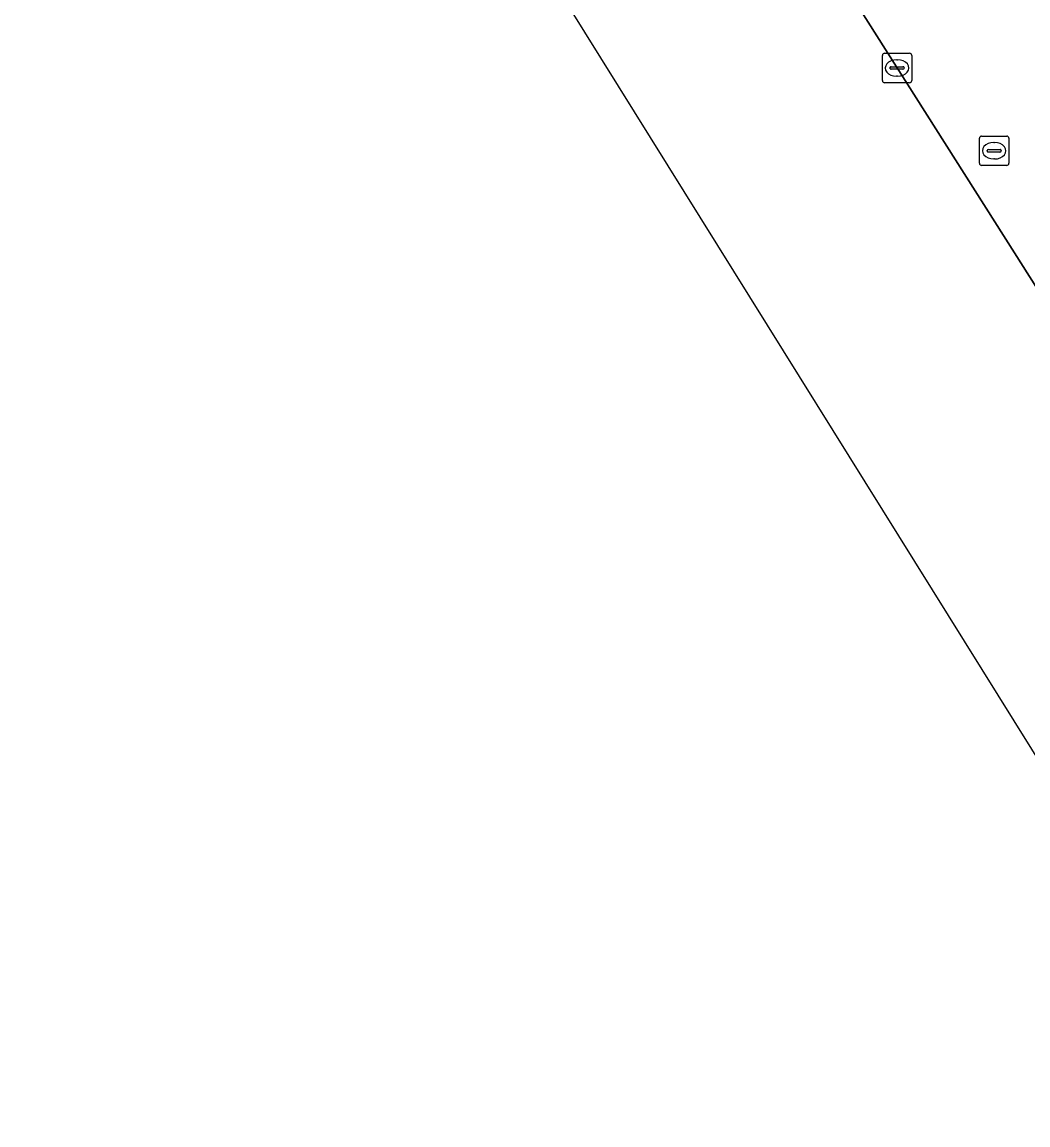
# Model space of a CAD drawing. Extents: x 160077 to 160948, y 386481 to 387498.
# Drawn here: x 160388.58 to 160422.8, y 386771.1 to 386808.63 of the extents above; entities that cross this region are included whole.
import ezdxf

# ---------------------------------------------------------------- set-up
doc = ezdxf.new("R2010")
doc.units = 0
for name, color, linetype in [('IMGEO_Berm_groen', 7, 'Continuous'), ('IMGEO_Kolk', 7, 'Continuous'), ('IMGEO_Rijbaan_regionaal_gesloten', 7, 'Continuous'), ('IMGEO_Rioolput', 7, 'Continuous')]:
    doc.layers.add(name, color=color, linetype=linetype)

msp = doc.modelspace()

# ---------------------------------------------------------------- linework, layer by layer
at = {"layer": 'IMGEO_Berm_groen'}
msp.add_lwpolyline([(160397.258, 386840.35), (160411.262, 386818.254), (160422.342, 386800.771), (160434.272, 386781.947), (160441.145, 386771.103)], dxfattribs=at)
at = {"layer": 'IMGEO_Kolk'}
for p, q in [((160417.848, 386806.638), (160417.848, 386807.49)), ((160417.923, 386807.564), (160418.775, 386807.564)), ((160418.336, 386807.344), (160418.361, 386807.344)), ((160418.849, 386807.49), (160418.849, 386806.638)), ((160418.107, 386807.058), (160418.107, 386807.07)), ((160418.545, 386807.021), (160418.147, 386807.021)), ((160418.15, 386807.107), (160418.548, 386807.107)), ((160418.591, 386807.07), (160418.591, 386807.058)), ((160418.775, 386806.564), (160417.923, 386806.564)), ((160418.359, 386806.784), (160418.334, 386806.784))]:
    msp.add_line(p, q, dxfattribs=at)
for points in [[(160417.848, 386806.638), (160417.848, 386807.49)], [(160417.923, 386807.564), (160418.775, 386807.564)], [(160418.849, 386807.49), (160418.849, 386806.638)], [(160418.775, 386806.564), (160417.923, 386806.564)]]:
    msp.add_lwpolyline(points, dxfattribs=at)
for centre, radius, start, end in [((160417.925, 386807.488), 0.0765, 91.552, 178.448), ((160417.925, 386807.488), 0.0765, 91.552, 178.448), ((160418.773, 386807.488), 0.0765, 1.552, 88.448), ((160418.773, 386807.488), 0.0765, 1.552, 88.448), ((160418.147, 386807.067), 0.0403, 85.8775, 175.7526), ((160418.144, 386807.057), 0.0366, 178.938, 274.7102), ((160418.548, 386807.064), 0.043, 264.8664, 352.4533), ((160418.552, 386807.069), 0.0386, 1.7309, 96.639), ((160417.925, 386806.64), 0.0765, 181.552, 268.448), ((160417.925, 386806.64), 0.0765, 181.552, 268.448), ((160418.773, 386806.64), 0.0765, 271.552, 358.448), ((160418.773, 386806.64), 0.0765, 271.552, 358.448)]:
    msp.add_arc(centre, radius, start, end, dxfattribs=at)
for centre, major_axis, ratio, start_param, end_param in [((160418.335, 386807.064), (-0.387, 0.002), 0.722429, 4.712389, 7.853982), ((160418.36, 386807.064), (-0.39, 0.002), 0.717154, 1.570796, 4.712389)]:
    msp.add_ellipse(centre, major_axis=major_axis, ratio=ratio, start_param=start_param, end_param=end_param, dxfattribs=at)
at = {"layer": 'IMGEO_Rijbaan_regionaal_gesloten'}
msp.add_lwpolyline([(160441.145, 386771.103), (160434.272, 386781.947), (160422.342, 386800.771), (160411.262, 386818.254), (160397.258, 386840.35), (160395.476, 386843.347), (160388.58, 386838.982), (160425.154, 386780.307)], dxfattribs=at)
at = {"layer": 'IMGEO_Rioolput'}
for p, q in [((160421.152, 386803.822), (160421.152, 386804.674)), ((160421.227, 386804.748), (160422.079, 386804.748)), ((160422.153, 386804.674), (160422.153, 386803.822)), ((160421.454, 386804.291), (160421.852, 386804.291)), ((160421.64, 386804.528), (160421.665, 386804.528)), ((160421.411, 386804.242), (160421.411, 386804.254)), ((160421.849, 386804.205), (160421.451, 386804.205)), ((160421.663, 386803.968), (160421.638, 386803.968)), ((160421.895, 386804.254), (160421.895, 386804.242)), ((160422.079, 386803.748), (160421.227, 386803.748))]:
    msp.add_line(p, q, dxfattribs=at)
for points in [[(160421.152, 386803.822), (160421.152, 386804.674)], [(160421.227, 386804.748), (160422.079, 386804.748)], [(160422.153, 386804.674), (160422.153, 386803.822)], [(160422.079, 386803.748), (160421.227, 386803.748)]]:
    msp.add_lwpolyline(points, dxfattribs=at)
for centre, radius, start, end in [((160421.229, 386804.672), 0.0765, 91.552, 178.448), ((160421.229, 386804.672), 0.0765, 91.552, 178.448), ((160422.077, 386804.672), 0.0765, 1.552, 88.448), ((160422.077, 386804.672), 0.0765, 1.552, 88.448), ((160421.451, 386804.251), 0.0403, 85.8775, 175.7526), ((160421.856, 386804.253), 0.0386, 1.7309, 96.639), ((160421.448, 386804.241), 0.0366, 178.938, 274.7102), ((160421.852, 386804.248), 0.043, 264.8664, 352.4533), ((160421.229, 386803.824), 0.0765, 181.552, 268.448), ((160421.229, 386803.824), 0.0765, 181.552, 268.448), ((160422.077, 386803.824), 0.0765, 271.552, 358.448), ((160422.077, 386803.824), 0.0765, 271.552, 358.448)]:
    msp.add_arc(centre, radius, start, end, dxfattribs=at)
for centre, major_axis, ratio, start_param, end_param in [((160421.639, 386804.248), (-0.387, 0.002), 0.722429, 4.712389, 7.853982), ((160421.664, 386804.248), (-0.39, 0.002), 0.717154, 1.570796, 4.712389)]:
    msp.add_ellipse(centre, major_axis=major_axis, ratio=ratio, start_param=start_param, end_param=end_param, dxfattribs=at)

doc.saveas('drawing.dxf')
